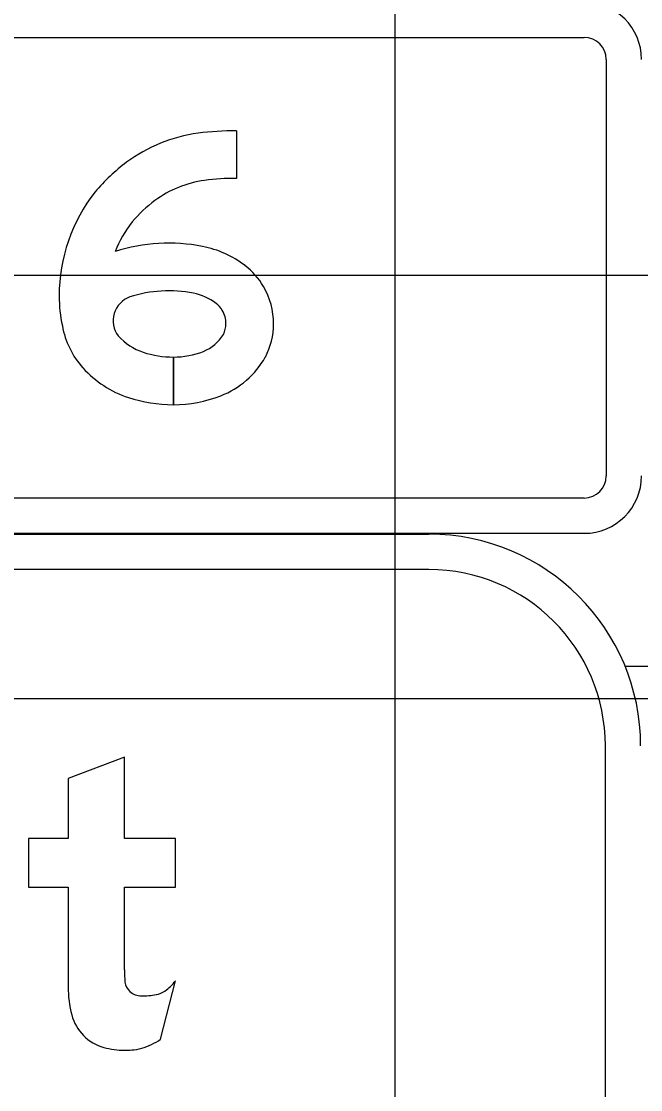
# Model space of a CAD drawing. Extents: x 2193008 to 2198143, y 1236112 to 1237864.
# Drawn here: x 2196976.94 to 2196979.87, y 1237201.26 to 1237206.3 of the extents above; entities that cross this region are included whole.
import ezdxf

# ---------------------------------------------------------------- set-up
doc = ezdxf.new("R2010")
doc.units = 0
for name, color, linetype in [('GSCOLORFILL', 7, 'Continuous'), ('GSDIMS', 7, 'Continuous'), ('M-ROADS', 7, 'Continuous')]:
    doc.layers.add(name, color=color, linetype=linetype)

msp = doc.modelspace()

# ---------------------------------------------------------------- linework, layer by layer
at = {"layer": 'GSCOLORFILL'}
for p, q in [((2196970.6329, 1237206.2284), (2196979.5996, 1237206.2284)), ((2196979.7038, 1237206.1243), (2196979.7038, 1237204.1576)), ((2196979.5996, 1237204.0534), (2196970.6346, 1237204.0534)), ((2196967.3663, 1237203.8826), (2196978.8663, 1237203.8826)), ((2196970.6346, 1237203.8868), (2196979.5996, 1237203.8868)), ((2196978.8663, 1237203.7159), (2196967.3663, 1237203.7159)), ((2196979.6996, 1237197.2159), (2196979.6996, 1237202.8826)), ((2196977.5992, 1237201.4976), (2196977.6694, 1237201.7736)), ((2196977.5992, 1237201.4976), (2196977.6694, 1237201.7736)), ((2196977.5992, 1237201.4976), (2196977.6694, 1237201.7736))]:
    msp.add_line(p, q, dxfattribs=at)
for points in [[(2196977.9571, 1237205.7878), (2196977.9571, 1237205.5628)], [(2196977.9571, 1237205.7878), (2196977.9571, 1237205.5628)], [(2196977.9571, 1237205.7878), (2196977.9571, 1237205.5628)], [(2196977.6597, 1237204.7191), (2196977.6597, 1237204.4941)], [(2196977.6597, 1237204.4941), (2196977.6597, 1237204.7191)], [(2196977.6597, 1237204.7191), (2196977.6597, 1237204.4941)], [(2196977.6597, 1237204.4941), (2196977.6597, 1237204.7191)], [(2196977.4294, 1237201.8261), (2196977.4294, 1237202.2161), (2196977.6694, 1237202.2161), (2196977.6694, 1237202.4461), (2196977.4294, 1237202.4461), (2196977.4294, 1237202.8294), (2196977.1627, 1237202.7283), (2196977.1627, 1237202.4461), (2196976.976, 1237202.4461), (2196976.976, 1237202.2161), (2196977.1627, 1237202.2161), (2196977.1627, 1237201.7455)], [(2196977.4294, 1237201.8261), (2196977.4294, 1237202.2161), (2196977.6694, 1237202.2161), (2196977.6694, 1237202.4461), (2196977.4294, 1237202.4461), (2196977.4294, 1237202.8294), (2196977.1627, 1237202.7283), (2196977.1627, 1237202.4461), (2196976.976, 1237202.4461), (2196976.976, 1237202.2161), (2196977.1627, 1237202.2161), (2196977.1627, 1237201.7455)], [(2196977.4294, 1237201.8261), (2196977.4294, 1237202.2161), (2196977.6694, 1237202.2161), (2196977.6694, 1237202.4461), (2196977.4294, 1237202.4461), (2196977.4294, 1237202.8294), (2196977.1627, 1237202.7283), (2196977.1627, 1237202.4461), (2196976.976, 1237202.4461), (2196976.976, 1237202.2161), (2196977.1627, 1237202.2161), (2196977.1627, 1237201.7455)]]:
    msp.add_lwpolyline(points, dxfattribs=at)
for centre, radius, start, end in [((2196979.5996, 1237206.1243), 0.2708, 0, 90), ((2196979.5996, 1237206.1243), 0.1042, 0, 90), ((2196979.5996, 1237204.1576), 0.2708, 270, 0), ((2196979.5996, 1237204.1576), 0.1042, 270, 0), ((2196978.8663, 1237202.8826), 1, 0, 90), ((2196978.8663, 1237202.8826), 0.8333, 0, 90)]:
    msp.add_arc(centre, radius, start, end, dxfattribs=at)
for centre, major_axis, ratio, start_param, end_param in [((2196977.8738, 1237205.0525), (0, 0.7297), 0.999994, 0.134155, 0.638471), ((2196977.8738, 1237205.0525), (0, 0.7297), 0.999994, 0.134155, 0.638471), ((2196977.8738, 1237205.0525), (0, 0.7297), 0.999994, 0.134155, 0.638471), ((2196977.9571, 1237204.4359), (0, 1.3519), 0.999994, 6.283185, 6.41734), ((2196977.9571, 1237204.4359), (0, 1.3519), 0.999994, 6.283185, 6.41734), ((2196977.9571, 1237204.4359), (0, 1.3519), 0.999994, 6.283185, 6.41734), ((2196977.971, 1237204.9216), (0, 0.8928), 0.999994, 0.638464, 0.866813), ((2196977.971, 1237204.9216), (0, 0.8928), 0.999994, 0.638464, 0.866813), ((2196977.971, 1237204.9216), (0, 0.8928), 0.999994, 0.638464, 0.866813), ((2196977.8738, 1237205.0525), (0, 0.5047), 0.999994, 0.134155, 0.638471), ((2196977.8738, 1237205.0525), (0, 0.5047), 0.999994, 0.134155, 0.638471), ((2196977.8738, 1237205.0525), (0, 0.5047), 0.999994, 0.134155, 0.638471), ((2196977.9571, 1237204.4359), (0, 1.1269), 0.999994, 0, 0.134155), ((2196977.9571, 1237204.4359), (0, 1.1269), 0.999994, 0, 0.134155), ((2196977.9571, 1237204.4359), (0, 1.1269), 0.999994, 0, 0.134155), ((2196977.9177, 1237205.0072), (0, 0.7973), 0.999994, 0.905406, 1.570796), ((2196977.9177, 1237205.0072), (0, 0.7973), 0.999994, 0.905406, 1.570796), ((2196977.9177, 1237205.0072), (0, 0.7973), 0.999994, 0.905406, 1.570796), ((2196977.971, 1237204.9216), (0, 0.6678), 0.999994, 0.638461, 0.860244), ((2196977.971, 1237204.9216), (0, 0.6678), 0.999994, 0.638461, 0.860244), ((2196977.971, 1237204.9216), (0, 0.6678), 0.999994, 0.638461, 0.860244), ((2196977.9177, 1237205.0072), (0, 0.5723), 0.999994, 0.912917, 1.195206), ((2196977.9177, 1237205.0072), (0, 0.5723), 0.999994, 0.912917, 1.195206), ((2196977.9177, 1237205.0072), (0, 0.5723), 0.999994, 0.912917, 1.195206), ((2196977.6382, 1237204.4277), (0, 0.829), 0.999994, 6.090019, 6.593179), ((2196977.6382, 1237204.4277), (0, 0.829), 0.999994, 6.090019, 6.593179), ((2196977.6382, 1237204.4277), (0, 0.829), 0.999994, 6.090019, 6.593179), ((2196977.7039, 1237204.7634), (0, 0.4869), 0.999994, 5.634496, 6.090017), ((2196977.7039, 1237204.7634), (0, 0.4869), 0.999994, 5.634496, 6.090017), ((2196977.7039, 1237204.7634), (0, 0.4869), 0.999994, 5.634496, 6.090017), ((2196977.7956, 1237204.8844), (0, 0.335), 0.999994, 5.237857, 5.634492), ((2196977.7956, 1237204.8844), (0, 0.335), 0.999994, 5.237857, 5.634492), ((2196977.7956, 1237204.8844), (0, 0.335), 0.999994, 5.237857, 5.634492), ((2196977.6382, 1237204.4277), (0, 0.604), 0.999994, 6.090019, 6.593179), ((2196977.6382, 1237204.4277), (0, 0.604), 0.999994, 6.090019, 6.593179), ((2196977.6382, 1237204.4277), (0, 0.604), 0.999994, 6.090019, 6.593179), ((2196977.7039, 1237204.7634), (0, 0.2619), 0.999994, 5.6345, 6.090015), ((2196977.7039, 1237204.7634), (0, 0.2619), 0.999994, 5.6345, 6.090015), ((2196977.7039, 1237204.7634), (0, 0.2619), 0.999994, 5.6345, 6.090015), ((2196977.781, 1237204.8759), (0, 0.352), 0.999994, 4.712389, 5.237857), ((2196977.781, 1237204.8759), (0, 0.352), 0.999994, 4.712389, 5.237857), ((2196977.781, 1237204.8759), (0, 0.352), 0.999994, 4.712389, 5.237857), ((2196977.7865, 1237205.0072), (0, 0.666), 0.999994, 1.570796, 1.784619), ((2196977.7865, 1237205.0072), (0, 0.666), 0.999994, 1.570796, 1.784619), ((2196977.7865, 1237205.0072), (0, 0.666), 0.999994, 1.570796, 1.784619), ((2196977.4951, 1237204.8907), (0, 0.1195), 0.999994, 0.35159, 2.216564), ((2196977.4951, 1237204.8907), (0, 0.1195), 0.999994, 0.35159, 2.216564), ((2196977.4951, 1237204.8907), (0, 0.1195), 0.999994, 0.35159, 2.216564), ((2196977.7956, 1237204.8844), (0, 0.11), 0.999994, 5.237857, 5.634492), ((2196977.7956, 1237204.8844), (0, 0.11), 0.999994, 5.237857, 5.634492), ((2196977.7956, 1237204.8844), (0, 0.11), 0.999994, 5.237857, 5.634492), ((2196977.781, 1237204.8759), (0, 0.127), 0.999994, 4.712389, 5.237857), ((2196977.781, 1237204.8759), (0, 0.127), 0.999994, 4.712389, 5.237857), ((2196977.781, 1237204.8759), (0, 0.127), 0.999994, 4.712389, 5.237857), ((2196977.531, 1237204.9371), (0, 0.4018), 0.999994, 1.748918, 2.304124), ((2196977.531, 1237204.9371), (0, 0.4018), 0.999994, 1.748918, 2.304124), ((2196977.531, 1237204.9371), (0, 0.4018), 0.999994, 1.748918, 2.304124), ((2196977.7933, 1237204.8759), (0, 0.1146), 0.999994, 4.261086, 4.712389), ((2196977.7933, 1237204.8759), (0, 0.1146), 0.999994, 4.261086, 4.712389), ((2196977.7933, 1237204.8759), (0, 0.1146), 0.999994, 4.261086, 4.712389), ((2196977.7933, 1237204.8759), (0, 0.3396), 0.999994, 4.229443, 4.712389), ((2196977.7933, 1237204.8759), (0, 0.3396), 0.999994, 4.229443, 4.712389), ((2196977.7933, 1237204.8759), (0, 0.3396), 0.999994, 4.229443, 4.712389), ((2196977.6035, 1237205.0024), (0, 0.2743), 0.999994, 2.304124, 2.823757), ((2196977.6035, 1237205.0024), (0, 0.2743), 0.999994, 2.304124, 2.823757), ((2196977.6035, 1237205.0024), (0, 0.2743), 0.999994, 2.304124, 2.823757), ((2196977.7318, 1237204.9246), (0, 0.1919), 0.999994, 3.51487, 4.172439), ((2196977.7318, 1237204.9246), (0, 0.1919), 0.999994, 3.51487, 4.172439), ((2196977.7318, 1237204.9246), (0, 0.1919), 0.999994, 3.51487, 4.172439), ((2196977.6597, 1237205.1733), (0, 0.4542), 0.999994, 2.823757, 3.141593), ((2196977.6597, 1237205.1733), (0, 0.4542), 0.999994, 2.823757, 3.141593), ((2196977.6597, 1237205.1733), (0, 0.4542), 0.999994, 2.823757, 3.141593), ((2196977.6597, 1237205.1088), (0, 0.3897), 0.999994, 3.141593, 3.514879), ((2196977.6597, 1237205.1088), (0, 0.3897), 0.999994, 3.141673, 3.514879), ((2196977.6597, 1237205.1088), (0, 0.3897), 0.999994, 3.141673, 3.514879), ((2196977.7318, 1237204.9246), (0, 0.4169), 0.999994, 3.514875, 4.194509), ((2196977.7318, 1237204.9246), (0, 0.4169), 0.999994, 3.514875, 4.194509), ((2196977.7318, 1237204.9246), (0, 0.4169), 0.999994, 3.514875, 4.194509), ((2196977.6035, 1237205.0024), (0, 0.4993), 0.999994, 2.304124, 2.823757), ((2196977.6035, 1237205.0024), (0, 0.4993), 0.999994, 2.304124, 2.823757), ((2196977.6035, 1237205.0024), (0, 0.4993), 0.999994, 2.304124, 2.823757), ((2196977.6597, 1237205.1733), (0, 0.6792), 0.999994, 2.823757, 3.141593), ((2196977.6597, 1237205.1733), (0, 0.6792), 0.999994, 2.823757, 3.141593), ((2196977.6597, 1237205.1733), (0, 0.6792), 0.999994, 2.823757, 3.141593), ((2196977.6597, 1237205.1088), (0, 0.6147), 0.999994, 3.141593, 3.514879), ((2196977.6597, 1237205.1088), (0, 0.6147), 0.999994, 3.141643, 3.514879), ((2196977.6597, 1237205.1088), (0, 0.6147), 0.999994, 3.141643, 3.514879), ((2196979.0987, 1237201.8261), (0, 1.6693), 0.999998, 1.570796, 1.606005), ((2196979.0987, 1237201.8261), (0, 1.6693), 0.999998, 1.570796, 1.606005), ((2196979.0987, 1237201.8261), (0, 1.6693), 0.999998, 1.570796, 1.606005), ((2196977.6801, 1237201.7455), (0, 0.5174), 0.999998, 1.570796, 1.830698), ((2196977.6801, 1237201.7455), (0, 0.5174), 0.999998, 1.570796, 1.830698), ((2196977.6801, 1237201.7455), (0, 0.5174), 0.999998, 1.570796, 1.830698), ((2196977.506, 1237201.7803), (0, 0.0767), 0.999998, 1.74085, 2.407828), ((2196977.506, 1237201.7803), (0, 0.0767), 0.999998, 1.74085, 2.407828), ((2196977.506, 1237201.7803), (0, 0.0767), 0.999998, 1.74085, 2.407828), ((2196977.4939, 1237201.9045), (0, 0.2189), 0.999998, 3.756278, 4.071638), ((2196977.4939, 1237201.9045), (0, 0.2189), 0.999998, 3.756278, 4.071638), ((2196977.4939, 1237201.9045), (0, 0.2189), 0.999998, 3.756278, 4.071638), ((2196977.5084, 1237201.783), (0, 0.0803), 0.999998, 2.407828, 3.141593), ((2196977.5084, 1237201.783), (0, 0.0803), 0.999998, 2.407828, 3.141593), ((2196977.5084, 1237201.783), (0, 0.0803), 0.999998, 2.407828, 3.141593), ((2196977.5084, 1237202.1238), (0, 0.4211), 0.999998, 3.141593, 3.310762), ((2196977.5084, 1237202.1238), (0, 0.4211), 0.999998, 3.141593, 3.310762), ((2196977.5084, 1237202.1238), (0, 0.4211), 0.999998, 3.141593, 3.310762), ((2196977.5625, 1237201.8073), (0, 0.1), 0.999998, 3.310762, 3.756278), ((2196977.5625, 1237201.8073), (0, 0.1), 0.999998, 3.310762, 3.756278), ((2196977.5625, 1237201.8073), (0, 0.1), 0.999998, 3.310762, 3.756278), ((2196977.3895, 1237201.6682), (0, 0.2167), 0.999998, 1.830698, 2.869526), ((2196977.3895, 1237201.6682), (0, 0.2167), 0.999998, 1.830698, 2.869526), ((2196977.3895, 1237201.6682), (0, 0.2167), 0.999998, 1.830698, 2.869526), ((2196977.4208, 1237201.7599), (0, 0.3172), 0.999998, 3.427755, 3.738844), ((2196977.4208, 1237201.7599), (0, 0.3172), 0.999998, 3.427755, 3.738844), ((2196977.4208, 1237201.7599), (0, 0.3172), 0.999998, 3.427755, 3.738844), ((2196977.4294, 1237201.8112), (0, 0.3651), 0.999998, 2.869526, 3.141593), ((2196977.4294, 1237201.8112), (0, 0.3651), 0.999998, 2.869526, 3.141593), ((2196977.4294, 1237201.8112), (0, 0.3651), 0.999998, 2.869526, 3.141593), ((2196977.4294, 1237201.9719), (0, 0.5258), 0.999998, 3.141593, 3.205734), ((2196977.4294, 1237201.9719), (0, 0.5258), 0.999998, 3.141593, 3.205734), ((2196977.4294, 1237201.9719), (0, 0.5258), 0.999998, 3.141593, 3.205734), ((2196977.4492, 1237201.6634), (0, 0.2167), 0.999998, 3.205734, 3.427755), ((2196977.4492, 1237201.6634), (0, 0.2167), 0.999998, 3.205734, 3.427755), ((2196977.4492, 1237201.6634), (0, 0.2167), 0.999998, 3.205734, 3.427755)]:
    msp.add_ellipse(centre, major_axis=major_axis, ratio=ratio, start_param=start_param, end_param=end_param, dxfattribs=at)
at = {"layer": 'GSDIMS'}
msp.add_line((2196979.7928, 1237203.2588), (2196985.7061, 1237203.2588), dxfattribs=at)
at = {"layer": 'M-ROADS'}
for p, q in [((2196978.7065, 1237163.1062), (2196978.7065, 1237223.1062)), ((2196944.7065, 1237205.1062), (2197074.7065, 1237205.1062)), ((2196944.7065, 1237203.1062), (2197074.7065, 1237203.1062))]:
    msp.add_line(p, q, dxfattribs=at)

doc.saveas('drawing.dxf')
